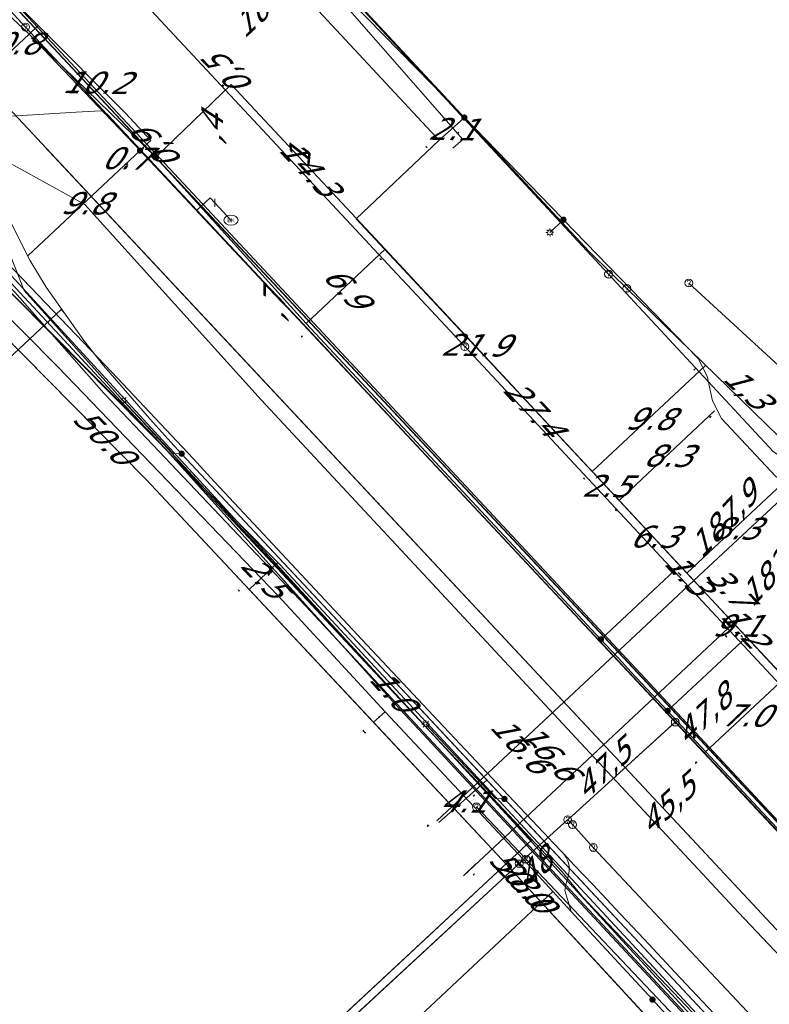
# Model space of a CAD drawing. Header units: metres. Extents: x 124576 to 133557, y 395865 to 402386.
# Tile 266 of 447: x 128855 to 128903, y 401704 to 401766. Entities that reach past the tile are written whole.
import ezdxf
from ezdxf.enums import TextEntityAlignment as Align

# ---------------------------------------------------------------- set-up
doc = ezdxf.new("R2010")
doc.units = ezdxf.units.M
doc.header["$MEASUREMENT"] = 0
for name, color, linetype, lineweight, true_color in [('LG_Datatransport_Blauw_Glas_Zuid', 3, 'Continuous', 13, 0x00ff00), ('LG_Datatransport_Bt_Nederland_NV', 3, 'Continuous', 13, 0x00ff00), ('LG_Datatransport_Eurofiber_Nederland_BV', 3, 'Continuous', 13, 0x00ff00), ('LG_Datatransport_KPN_BV', 3, 'Continuous', 13, 0x00ff00), ('LG_Datatransport_Tele2_Nederland_BV', 3, 'Continuous', 13, 0x00ff00), ('LG_Datatransport_Ziggo_BV', 3, 'Continuous', 13, 0x00ff00), ('LG_Gas_Hoge_Druk_Enexis_Netbeheer_BV', 7, 'Continuous', 13, 0xff9b00), ('LG_Laag_Spanning_Enexis_Netbeheer_BV', 7, 'Continuous', 13, 0x960000), ('LG_Midden_Spanning_Enexis_Netbeheer_BV', 7, 'Continuous', 13, 0xd20000), ('LG_Riool_Onder_Druk_New_Water_Business_Tilburg_BV', 5, 'Continuous', 13, 0x0000ff), ('LG_Riool_Vrij_Verval_Gemeente_Tilburg_Ruimtelijke_Uitvoering', 7, 'Continuous', 13, 0xca00a0), ('LG_unet-4_Brabant_Water', 5, 'Continuous', 13, 0x0000ff), ('LG_Water_Gemeente_Tilburg_Ruimtelijke_Uitvoering', 5, 'Continuous', 13, 0x0000ff)]:
    doc.layers.add(name, color=color, linetype=linetype, lineweight=lineweight, true_color=true_color)
for name, color, linetype, lineweight in [('LG_Datatransport_P_KPN_BV', 7, 'Continuous', 0), ('LG_Laag_Spanning_P_Enexis_Netbeheer_BV', 7, 'Continuous', 0), ('LG_Midden_Spanning_P_Enexis_Netbeheer_BV', 7, 'Continuous', 0), ('LG_n00003_Spitters_Electrotechniek_BV', 7, 'Continuous', 13), ('LG_overig_P_Gemeente_Tilburg_Ruimtelijke_Uitvoering', 7, 'Continuous', 0), ('LG_unet-4_P_Brabant_Water', 7, 'Continuous', 0), ('MV_Datatransport', 7, 'Continuous', 0), ('MV_Gas_Hoge_Druk', 7, 'Continuous', 0), ('MV_Gas_Hoge_Druk_pijl', 7, 'Continuous', 0), ('MV_Laag_Spanning', 7, 'Continuous', 0), ('MV_Laag_Spanning_lijn', 7, 'Continuous', 0), ('MV_Laag_Spanning_pijl', 7, 'Continuous', 0), ('MV_Midden_Spanning', 7, 'Continuous', 0), ('MV_Midden_Spanning_lijn', 7, 'Continuous', 0), ('MV_Midden_Spanning_pijl', 7, 'Continuous', 0), ('MV_unet-4', 7, 'Continuous', 0)]:
    doc.layers.add(name, color=color, linetype=linetype, lineweight=lineweight)
doc.styles.add('Klic_Annotatie', font='verdanai.ttf', dxfattribs={"oblique": 20, "height": 1.4})
doc.styles.add('Style-Arial', font='arial.ttf')

# ---------------------------------------------------------------- blocks, each defined once
blk = doc.blocks.new('Mof')
at = {"layer": 'LG_Laag_Spanning_P_Enexis_Netbeheer_BV'}
h = blk.add_hatch(color=256, dxfattribs=at)
edge = h.paths.add_edge_path()
edge.add_arc((0, 0), 2, 0, 360)
blk = doc.blocks.new('Mof_1')
at = {"layer": 'LG_Midden_Spanning_P_Enexis_Netbeheer_BV'}
h = blk.add_hatch(color=256, dxfattribs=at)
edge = h.paths.add_edge_path()
edge.add_arc((0, 0), 2, 0, 360)
blk = doc.blocks.new('Streetlight')
at = {"layer": 'LG_Laag_Spanning_P_Enexis_Netbeheer_BV'}
for p, q in [((-1.77, 1.77), (-1.06, 1.06)), ((0, 2.5), (0, 1.5)), ((1.77, 1.77), (1.06, 1.06)), ((-1.06, -1.06), (-1.77, -1.77)), ((0, -1.5), (0, -2.5)), ((1.06, -1.06), (1.77, -1.77))]:
    blk.add_line(p, q, dxfattribs=at)
at = {"layer": 'LG_Laag_Spanning_P_Enexis_Netbeheer_BV', "flags": 128}
for points in [[(-2.5, 0), (-1.5, 0)], [(1.5, 0), (2.5, 0)]]:
    blk.add_lwpolyline(points, dxfattribs=at)
at = {"layer": 'LG_Laag_Spanning_P_Enexis_Netbeheer_BV'}
blk.add_circle((0, 0), 1.5, dxfattribs=at)
blk = doc.blocks.new('m_pijl')
at = {"layer": 'MV_Laag_Spanning_pijl'}
blk.add_hatch(color=7, dxfattribs=at).paths.add_polyline_path([(-1, -0.33), (-1, 0), (-1, 0.33), (0, 0)])
at = {"layer": 'MV_Laag_Spanning_pijl', "flags": 128}
blk.add_lwpolyline([(-1, 0), (-1, 0.33), (0, 0), (-1, -0.33), (-1, 0)], close=True, dxfattribs=at)
blk = doc.blocks.new('m_pijl_1')
at = {"layer": 'MV_Midden_Spanning_pijl'}
blk.add_hatch(color=7, dxfattribs=at).paths.add_polyline_path([(-1, -0.33), (-1, 0), (-1, 0.33), (0, 0)])
at = {"layer": 'MV_Midden_Spanning_pijl', "flags": 128}
blk.add_lwpolyline([(-1, 0), (-1, 0.33), (0, 0), (-1, -0.33), (-1, 0)], close=True, dxfattribs=at)
blk = doc.blocks.new('m_pijl_3')
at = {"layer": 'MV_Gas_Hoge_Druk_pijl'}
blk.add_hatch(color=7, dxfattribs=at).paths.add_polyline_path([(-1, -0.33), (-1, 0), (-1, 0.33), (0, 0)])
at = {"layer": 'MV_Gas_Hoge_Druk_pijl', "flags": 128}
blk.add_lwpolyline([(-1, 0), (-1, 0.33), (0, 0), (-1, -0.33), (-1, 0)], close=True, dxfattribs=at)
blk = doc.blocks.new('FireHydrant')
at = {"layer": 'LG_unet-4_P_Brabant_Water'}
blk.add_ellipse((0, 0), major_axis=(4.45, 0), ratio=0.727642, dxfattribs=at)
at = {"layer": 'LG_unet-4_P_Brabant_Water', "style": 'Style-Arial'}
blk.add_text('BK', height=2.5, dxfattribs=at).set_placement((0, 0), align=Align.MIDDLE_CENTER)
blk = doc.blocks.new('Afsluiter_2')
at = {"layer": 'LG_unet-4_P_Brabant_Water'}
blk.add_line((0, -2.5), (0, 2.5), dxfattribs=at)
blk.add_solid([(-0.25, 2.5), (0.25, 2.5), (-0.25, -2.5), (0.25, -2.5)], dxfattribs=at)
blk = doc.blocks.new('Onbekend_1')
at = {"layer": 'LG_overig_P_Gemeente_Tilburg_Ruimtelijke_Uitvoering'}
blk.add_hatch(color=256, dxfattribs=at).paths.add_polyline_path([(-0.25, -1.07, -0.262633), (0.23, 0.15), (0.59, 0.47, 0.379827), (0.7, 1.26), (0.69, 1.26, 0.228508), (-0.03, 1.53), (-0.03, 1.52, 0.459053), (-0.82, 0.79), (-1.29, 0.85, -0.414214), (-0.08, 2, -0.243799), (1.09, 1.52, -0.379827), (0.9, 0.11), (0.54, -0.2, 0.262633), (0.23, -1.08), (-0.17, -1.07)])
blk.add_circle((0, 0), 2.5, dxfattribs=at)
at = {"layer": 'LG_overig_P_Gemeente_Tilburg_Ruimtelijke_Uitvoering', "extrusion": (0, 0, -1)}
blk.add_solid([(0.34, -2.06), (-0.21, -2.06), (0.34, -1.51), (-0.21, -1.51)], dxfattribs=at)
blk = doc.blocks.new('Onbekend_3')
at = {"layer": 'LG_Datatransport_P_KPN_BV'}
blk.add_hatch(color=256, dxfattribs=at).paths.add_polyline_path([(-0.25, -1.07, -0.262633), (0.23, 0.15), (0.59, 0.47, 0.379827), (0.7, 1.26), (0.69, 1.26, 0.228508), (-0.03, 1.53), (-0.03, 1.52, 0.459053), (-0.82, 0.79), (-1.29, 0.85, -0.414214), (-0.08, 2, -0.243799), (1.09, 1.52, -0.379827), (0.9, 0.11), (0.54, -0.2, 0.262633), (0.23, -1.08), (-0.17, -1.07)])
blk.add_circle((0, 0), 2.5, dxfattribs=at)
at = {"layer": 'LG_Datatransport_P_KPN_BV', "extrusion": (0, 0, -1)}
blk.add_solid([(0.34, -2.06), (-0.21, -2.06), (0.34, -1.51), (-0.21, -1.51)], dxfattribs=at)

msp = doc.modelspace()

# ---------------------------------------------------------------- linework, layer by layer
at = {"layer": 'LG_Datatransport_Blauw_Glas_Zuid', "flags": 128}
msp.add_lwpolyline([(128807.6, 401793.5), (128824, 401778.1), (128842.8, 401760.6), (128863.5, 401739.9), (128879, 401722.7), (128920.2, 401678.5)], dxfattribs=at)
at = {"layer": 'LG_Datatransport_Bt_Nederland_NV', "flags": 128}
msp.add_lwpolyline([(128807.13, 401794.25), (128809.87, 401791.49), (128820.45, 401781.96), (128832.5, 401770.61), (128845.98, 401757.76), (128854.84, 401748.86), (128860.49, 401742.45), (128873.27, 401728.99), (128900.8, 401699.47)], dxfattribs=at)
msp.add_lwpolyline([(128807.13, 401794.25), (128809.87, 401791.49), (128820.45, 401781.96), (128832.5, 401770.61), (128845.98, 401757.76), (128854.84, 401748.86), (128860.49, 401742.45), (128873.27, 401728.99), (128900.8, 401699.47)], dxfattribs=at)
at = {"layer": 'LG_Datatransport_Eurofiber_Nederland_BV'}
msp.add_line((128855.273, 401684.035), (128887.609, 401714.139), dxfattribs=at)
at = {"layer": 'LG_Datatransport_Eurofiber_Nederland_BV', "flags": 128}
for points in [[(128822.36, 401802.42), (128824.58, 401800.66), (128820.7, 401797.04), (128830.29, 401788.59), (128836.06, 401783.24), (128840.65, 401778.92), (128846.44, 401769.54), (128850.66, 401760.99), (128855.43, 401748.96), (128861.54, 401742.16), (128876.86, 401725.65), (128887.61, 401714.14), (128871.44, 401699.09), (128855.27, 401684.03), (128827.543, 401658.325)], [(128822.36, 401802.42), (128824.58, 401800.66), (128820.7, 401797.04), (128830.29, 401788.59), (128836.06, 401783.24), (128840.65, 401778.92), (128846.44, 401769.54), (128850.66, 401760.99), (128855.43, 401748.96), (128861.54, 401742.16), (128876.86, 401725.65), (128887.61, 401714.14), (128871.44, 401699.09), (128855.27, 401684.03), (128833.42, 401682.85)], [(128822.356, 401802.417), (128824.578, 401800.661), (128820.702, 401797.038), (128830.287, 401788.593), (128836.061, 401783.239), (128840.651, 401778.925), (128846.437, 401769.539), (128850.665, 401760.992), (128855.434, 401748.959), (128861.541, 401742.161), (128876.862, 401725.646), (128887.609, 401714.139)], [(128822.35, 401802.41), (128824.46, 401799.42), (128919.62, 401697.73)], [(128822.35, 401802.41), (128824.46, 401799.42), (128919.62, 401697.73)], [(128822.354, 401802.415), (128824.465, 401799.42), (128919.622, 401697.734)], [(128822.356, 401802.417), (128824.469, 401799.415), (128919.536, 401697.805)], [(128822.36, 401802.42), (128824.47, 401799.41), (128919.54, 401697.81)]]:
    msp.add_lwpolyline(points, dxfattribs=at)
at = {"layer": 'LG_Datatransport_KPN_BV'}
for p, q in [((128855.522, 401765.655), (128851.197, 401770.278)), ((128893.953, 401719.095), (128896.536, 401721.435)), ((128890.209, 401715.121), (128889.905, 401715.43)), ((128891.531, 401713.673), (128890.209, 401715.121)), ((128857.741, 401685.791), (128886.54, 401712.383))]:
    msp.add_line(p, q, dxfattribs=at)
at = {"layer": 'LG_Datatransport_KPN_BV', "flags": 128}
for points in [[(128737.887, 401886.229), (128737.887, 401886.229), (128740.083, 401888.334), (128740.444, 401888.588), (128740.826, 401888.809), (128741.226, 401888.995), (128741.641, 401889.146), (128742.067, 401889.259), (128742.502, 401889.335), (128742.942, 401889.372), (128743.383, 401889.37), (128743.823, 401889.33), (128744.817, 401889.154), (128745.793, 401888.895), (128746.744, 401888.553), (128747.662, 401888.132), (128748.541, 401887.635), (128749.374, 401887.064), (128762.203, 401874.651), (128775.179, 401861.284), (128879.089, 401750), (128879.409, 401749.658), (128883.376, 401745.408)], [(128780.098, 401870.413), (128788.155, 401861.896), (128798.909, 401850.528), (128815.617, 401832.5), (128832.896, 401813.855), (128867.08, 401777.365), (128892.496, 401750.001)], [(128893.656, 401749.101), (128892.733, 401750), (128891.265, 401751.432), (128849.907, 401795.781), (128842.005, 401804.253), (128815.617, 401832.5), (128788.155, 401861.896), (128780.151, 401870.463)], [(128896.729, 401721.609), (128870.617, 401749.521), (128870.168, 401750), (128855.522, 401765.655)], [(128892.496, 401750.001), (128902.944, 401738.753), (128907.352, 401735.754), (128913.738, 401731.409), (128915.411, 401730.269), (128972.591, 401669.387), (128977.334, 401664.338), (128999.998, 401640.206)], [(128893.656, 401749.101), (128907.352, 401735.754), (128907.939, 401735.182), (128943.653, 401699.998), (128972.591, 401669.387), (128977.198, 401664.514), (128977.334, 401664.338), (128977.914, 401663.583), (129000, 401639.921), (129012.031, 401627.032), (129038.575, 401599.134), (129050.182, 401586.935), (129050.207, 401586.908), (129040.124, 401577.351), (129032.656, 401570.272)], [(128883.376, 401745.408), (128905.984, 401721.197), (128932.806, 401692.419), (128936.169, 401688.81), (128966.367, 401656.411), (128967.869, 401654.799), (128995.96, 401624.659), (128999.634, 401620.717), (128999.915, 401620.414), (129000, 401620.322), (129028.125, 401590.148), (129033.154, 401584.795), (129037.005, 401580.696), (129039.571, 401577.944), (129040.124, 401577.351), (129041.262, 401576.131)], [(128896.729, 401721.609), (128889.905, 401715.43), (128889.902, 401715.428)], [(128896.729, 401721.609), (128913.708, 401703.461), (128915.425, 401701.625)], [(128887.253, 401712.928), (128887.202, 401712.982), (128884.113, 401716.241)], [(128889.902, 401715.428), (128887.202, 401712.982), (128886.826, 401712.642)], [(128891.531, 401713.673), (128908.755, 401695.333), (128917.221, 401686.319), (128921.337, 401681.936), (128928.232, 401688.238), (128932.806, 401692.419), (128933.174, 401692.756), (128934.92, 401691.023)], [(128886.826, 401712.642), (128886.54, 401712.383), (128857.741, 401685.791), (128855.547, 401683.745)], [(128923.797, 401692.83), (128917.221, 401686.319), (128914.776, 401683.898), (128906.211, 401692.933), (128887.253, 401712.928)]]:
    msp.add_lwpolyline(points, dxfattribs=at)
at = {"layer": 'LG_Datatransport_Tele2_Nederland_BV', "flags": 128}
msp.add_lwpolyline([(129000, 401612), (128975, 401638.3), (128971.6, 401640.7), (128965.7, 401643.7), (128960.9, 401645.5), (128955.6, 401646.8), (128950.6, 401649), (128930.1, 401670.4), (128928.7, 401674.2), (128928.1, 401676.9), (128926.5, 401684.4), (128925.4, 401687.3), (128923.5, 401692), (128922, 401693.6), (128920.2, 401697.3), (128916.3, 401701.1), (128915.8, 401701.9), (128870.9, 401750), (128853.9, 401768.2), (128791.8, 401834.7), (128757.4, 401871.2), (128752, 401876.3), (128744.683, 401881.286), (128743.7, 401882.6)], dxfattribs=at)
at = {"layer": 'LG_Datatransport_Ziggo_BV', "flags": 128}
for points in [[(128959.209, 401645.427), (128957.626, 401645.933), (128951.53, 401647.583), (128948.111, 401649.408), (128945.978, 401650.288), (128920.411, 401678.346), (128848.866, 401756.155), (128819.232, 401783.556), (128773.345, 401822.317), (128714.61, 401866.197), (128711.887, 401870.29), (128691.025, 401883.733), (128677.688, 401891.859), (128628.896, 401923.987), (128628.974, 401924.171), (128628.627, 401924.369), (128628.507, 401924.094), (128631.556, 401922.138), (128630.16, 401920.55), (128599.05, 401889.933), (128587.496, 401879.184), (128562.402, 401906.001), (128562.709, 401906.387)], [(128945.978, 401650.288), (128920.411, 401678.346), (128848.866, 401756.155), (128819.232, 401783.556), (128773.345, 401822.317), (128714.61, 401866.197), (128711.887, 401870.29), (128691.025, 401883.733), (128677.688, 401891.859), (128628.896, 401923.987)], [(128945.978, 401650.288), (128920.411, 401678.346), (128848.866, 401756.155), (128819.232, 401783.556), (128773.345, 401822.317), (128714.61, 401866.197), (128711.887, 401870.29), (128691.025, 401883.733), (128677.688, 401891.859), (128628.896, 401923.987)]]:
    msp.add_lwpolyline(points, dxfattribs=at)
at = {"layer": 'LG_Gas_Hoge_Druk_Enexis_Netbeheer_BV', "flags": 128}
msp.add_lwpolyline([(128905.429, 401695.232), (128871.66, 401731.587), (128871.383, 401731.876), (128836.331, 401767.206), (128836.041, 401767.482), (128799.132, 401800.756), (128798.827, 401801.015), (128760.606, 401831.608), (128760.288, 401831.85), (128728.508, 401854.788), (128728.175, 401855.008), (128712.86, 401864.269), (128712.552, 401864.518), (128709.274, 401868.024), (128709.229, 401868.073), (128708.941, 401868.35), (128705.001, 401871.778), (128703.274, 401873.315), (128687.656, 401884.202), (128677.236, 401891.465), (128675.263, 401892.674), (128641.841, 401913.154), (128630.561, 401920.074), (128629.546, 401920.697)], dxfattribs=at)
at = {"layer": 'LG_Laag_Spanning_Enexis_Netbeheer_BV'}
msp.add_line((128889.636, 401753.451), (128888.775, 401752.646), dxfattribs=at)
at = {"layer": 'LG_Laag_Spanning_Enexis_Netbeheer_BV', "flags": 128}
for points in [[(128740.909, 401880.912), (128741.617, 401881.038), (128742.684, 401880.322), (128746.215, 401877.951), (128749.745, 401875.58), (128776.933, 401855.897), (128777.001, 401855.848), (128792.964, 401844.291), (128806.642, 401831.511), (128815.378, 401823.348), (128828.034, 401812.833), (128835.134, 401806.798), (128848.914, 401795.083), (128862.767, 401780.941), (128883.354, 401759.925)], [(128729.682, 401866.195), (128729.709, 401866.178), (128745.11, 401855.811), (128755.84, 401848.589), (128760.532, 401845.179), (128768.11, 401839.849), (128773.824, 401835.829), (128788.762, 401824.519), (128790.718, 401822.955), (128806.385, 401810.421), (128812.555, 401805.093), (128818.882, 401799.63), (128822.342, 401796.573), (128833.322, 401786.264), (128833.867, 401785.752), (128838.998, 401780.935), (128855.744, 401765.212), (128862.781, 401757.831)], [(128883.354, 401759.925), (128862.767, 401780.941), (128848.914, 401795.083), (128835.134, 401806.798), (128828.034, 401812.833), (128815.378, 401823.348), (128806.642, 401831.511)], [(128838.998, 401780.935), (128839.001, 401780.818), (128838.998, 401780.697), (128842.429, 401776.67), (128843.619, 401775.068), (128845.643, 401771.922), (128846.673, 401770.209), (128848.575, 401766.819), (128849.48, 401765.038), (128850.599, 401762.594), (128851.178, 401761.33), (128851.971, 401759.495), (128853.779, 401755.059), (128854.608, 401753.241), (128855.797, 401750.892), (128856.825, 401749.183), (128859.223, 401745.792), (128860.456, 401744.221), (128863.403, 401740.833), (128864.742, 401739.349), (128865.421, 401738.624), (128885.893, 401716.745), (128900.268, 401701.384)], [(128838.998, 401780.935), (128855.744, 401765.212), (128862.781, 401757.831)], [(128927.093, 401715.563), (128912.225, 401731.51), (128911.218, 401732.309), (128910.968, 401732.452), (128904.089, 401736.402), (128903.081, 401737.201), (128899.67, 401740.856), (128899.09, 401741.967), (128898.752, 401743.545), (128898.171, 401744.655), (128889.636, 401753.451), (128889.549, 401753.541), (128883.354, 401759.925)], [(128927.093, 401715.563), (128912.225, 401731.51), (128911.218, 401732.309), (128910.968, 401732.452), (128904.089, 401736.402), (128903.081, 401737.201), (128899.67, 401740.856), (128899.09, 401741.967), (128898.752, 401743.545), (128898.171, 401744.655), (128889.636, 401753.451), (128889.549, 401753.541), (128883.354, 401759.925)], [(128862.781, 401757.831), (128895.397, 401723.065), (128919.416, 401697.462), (128931.625, 401684.39), (128948.3, 401666.536), (128960.265, 401653.726), (128976.254, 401636.607), (128985.542, 401626.662), (129018.744, 401591.115), (129019.936, 401589.838), (129022.774, 401586.806), (129039.734, 401568.684), (129044.593, 401563.492), (129045.036, 401563.018), (129059.53, 401547.532), (129080.748, 401524.86), (129104.063, 401499.949), (129111.536, 401492.013), (129112.227, 401491.235), (129112.917, 401490.457)], [(128976.254, 401636.607), (128960.265, 401653.726), (128948.3, 401666.536), (128931.625, 401684.39), (128919.416, 401697.462), (128895.397, 401723.065), (128862.781, 401757.831)], [(128854.608, 401753.241), (128855.797, 401750.892), (128856.825, 401749.183), (128859.223, 401745.792), (128860.456, 401744.221), (128863.403, 401740.833), (128864.742, 401739.349), (128865.421, 401738.624), (128885.893, 401716.745), (128900.268, 401701.384), (128865.421, 401738.624), (128885.893, 401716.745), (128900.268, 401701.384)], [(128865.421, 401738.624), (128864.856, 401738.642), (128861.72, 401741.993)], [(128885.893, 401716.745), (128885.329, 401716.763), (128880.914, 401721.481)]]:
    msp.add_lwpolyline(points, dxfattribs=at)
at = {"layer": 'LG_Midden_Spanning_Enexis_Netbeheer_BV'}
msp.add_line((128896.24, 401722.323), (129024.294, 401585.219), dxfattribs=at)
msp.add_line((128896.24, 401722.323), (129024.294, 401585.219), dxfattribs=at)
at = {"layer": 'LG_Midden_Spanning_Enexis_Netbeheer_BV', "flags": 128}
for points in [[(128722.99, 401868.517), (128723.66, 401868.471), (128726.491, 401868.175), (128727.112, 401867.947), (128729.466, 401866.341), (128755.84, 401848.589), (128760.532, 401845.179), (128773.824, 401835.829), (128788.762, 401824.519), (128806.385, 401810.421), (128818.882, 401799.63), (128822.342, 401796.573), (128855.744, 401765.212), (128863.791, 401757.416)], [(128722.99, 401868.517), (128723.66, 401868.471), (128726.491, 401868.175), (128727.112, 401867.947), (128729.466, 401866.341), (128755.84, 401848.589), (128760.532, 401845.179), (128773.824, 401835.829), (128788.762, 401824.519), (128806.385, 401810.421), (128818.882, 401799.63), (128822.342, 401796.573), (128855.744, 401765.212), (128863.791, 401757.416)], [(128723.266, 401854.371), (128726.097, 401854.448), (128726.889, 401854.157), (128727.385, 401853.794), (128727.561, 401853.669), (128739.712, 401845.077), (128758.733, 401831.152), (128777.36, 401816.707), (128780.189, 401814.461), (128806.833, 401792.244), (128811.206, 401788.246), (128825.251, 401775.974), (128840.187, 401761.642), (128843.539, 401758.263), (128844.061, 401757.736), (128857.557, 401744.13), (128871.552, 401729.613), (128878.333, 401722.273), (128887.376, 401712.605), (128888.964, 401710.883), (128890.13, 401709.618), (128891.298, 401708.351), (128895.283, 401704.026), (128896.35, 401702.868)], [(128726.097, 401854.448), (128726.889, 401854.157), (128727.385, 401853.794), (128727.561, 401853.669), (128739.712, 401845.077), (128758.733, 401831.152), (128777.36, 401816.707), (128780.189, 401814.461), (128806.833, 401792.244), (128811.206, 401788.246), (128825.251, 401775.974), (128840.187, 401761.642), (128843.539, 401758.263), (128844.061, 401757.736), (128857.557, 401744.13), (128871.552, 401729.613), (128878.333, 401722.273), (128887.376, 401712.605), (128888.964, 401710.883), (128890.13, 401709.618), (128891.298, 401708.351), (128895.283, 401704.026), (128896.35, 401702.868)], [(128806.833, 401792.244), (128811.206, 401788.246), (128825.251, 401775.974), (128840.187, 401761.642), (128843.539, 401758.263), (128844.061, 401757.736), (128857.557, 401744.13), (128871.552, 401729.613), (128878.333, 401722.273), (128887.376, 401712.605), (128888.964, 401710.883), (128890.13, 401709.618), (128891.298, 401708.351), (128895.283, 401704.026), (128896.35, 401702.868)], [(128806.833, 401792.244), (128811.206, 401788.246), (128825.251, 401775.974), (128840.187, 401761.642), (128843.539, 401758.263), (128844.061, 401757.736), (128857.557, 401744.13), (128871.552, 401729.613), (128878.333, 401722.273), (128887.376, 401712.605), (128888.964, 401710.883), (128890.13, 401709.618), (128891.298, 401708.351), (128895.283, 401704.026), (128896.35, 401702.868)], [(128806.833, 401792.244), (128811.206, 401788.246), (128825.251, 401775.974), (128840.187, 401761.642), (128843.539, 401758.263), (128844.061, 401757.736), (128857.557, 401744.13), (128871.552, 401729.613), (128878.333, 401722.273), (128887.376, 401712.605), (128888.964, 401710.883), (128890.13, 401709.618), (128891.298, 401708.351), (128895.283, 401704.026), (128896.35, 401702.868)], [(128806.833, 401792.244), (128811.206, 401788.246), (128825.251, 401775.974), (128840.187, 401761.642), (128843.539, 401758.263), (128844.061, 401757.736), (128857.557, 401744.13), (128871.552, 401729.613), (128878.333, 401722.273), (128887.376, 401712.605), (128888.964, 401710.883), (128890.13, 401709.618), (128891.298, 401708.351), (128895.283, 401704.026), (128896.35, 401702.868)], [(128825.251, 401775.974), (128840.187, 401761.642), (128843.539, 401758.263), (128844.061, 401757.736), (128857.557, 401744.13), (128871.552, 401729.613), (128878.333, 401722.273), (128887.376, 401712.605), (128888.964, 401710.883), (128890.13, 401709.618), (128891.298, 401708.351), (128895.283, 401704.026)], [(128825.251, 401775.974), (128840.187, 401761.642), (128843.539, 401758.263), (128844.061, 401757.736), (128857.557, 401744.13), (128871.552, 401729.613), (128878.333, 401722.273), (128887.376, 401712.605), (128888.964, 401710.883), (128890.13, 401709.618), (128891.298, 401708.351), (128895.283, 401704.026)], [(128825.251, 401775.974), (128840.187, 401761.642), (128843.539, 401758.263), (128844.061, 401757.736), (128857.557, 401744.13), (128871.552, 401729.613), (128878.333, 401722.273), (128887.376, 401712.605), (128888.964, 401710.883), (128890.13, 401709.618), (128891.298, 401708.351), (128895.283, 401704.026)], [(128825.251, 401775.974), (128840.187, 401761.642), (128843.539, 401758.263), (128844.061, 401757.736), (128857.557, 401744.13), (128871.552, 401729.613), (128878.333, 401722.273), (128887.376, 401712.605), (128888.964, 401710.883), (128890.13, 401709.618)], [(128863.791, 401757.416), (128873.307, 401746.877), (128892.007, 401726.855)], [(128863.791, 401757.416), (128873.307, 401746.877), (128892.007, 401726.855)], [(128853.908, 401751.19), (128858.715, 401746.166), (128860.993, 401743.785), (128862.369, 401742.333), (128866.145, 401738.308), (128867.512, 401736.849), (128870.906, 401733.217), (128876.855, 401726.851), (128881.709, 401721.666), (128883.08, 401720.21), (128886.132, 401716.986), (128888.761, 401714.208), (128888.951, 401714.007), (128889.638, 401713.281), (128889.805, 401713.036), (128889.896, 401712.866), (128889.957, 401712.684), (128889.959, 401712.676), (128889.994, 401712.476), (128889.996, 401712.445), (128889.995, 401712.183), (128889.994, 401712.178), (128889.946, 401711.915), (128889.781, 401711.298), (128889.726, 401710.932), (128890.13, 401709.618), (128891.298, 401708.351), (128895.283, 401704.026), (128896.35, 401702.868)], [(128853.908, 401751.19), (128858.715, 401746.166), (128860.993, 401743.785), (128862.369, 401742.333), (128866.145, 401738.308), (128867.512, 401736.849), (128870.906, 401733.217), (128876.855, 401726.851), (128881.709, 401721.666), (128883.08, 401720.21), (128886.132, 401716.986), (128888.761, 401714.208), (128888.951, 401714.007), (128889.638, 401713.281), (128889.805, 401713.036), (128889.896, 401712.866), (128889.957, 401712.684), (128889.959, 401712.676), (128889.994, 401712.476), (128889.996, 401712.445), (128889.995, 401712.183), (128889.994, 401712.178), (128889.946, 401711.915), (128889.781, 401711.298), (128889.726, 401710.932), (128890.13, 401709.618), (128891.298, 401708.351), (128895.283, 401704.026), (128896.35, 401702.868)], [(128853.908, 401751.19), (128858.715, 401746.166), (128860.993, 401743.785), (128862.369, 401742.333), (128866.145, 401738.308), (128867.512, 401736.849), (128870.906, 401733.217), (128876.855, 401726.851), (128881.709, 401721.666), (128883.08, 401720.21), (128886.132, 401716.986), (128888.761, 401714.208), (128888.951, 401714.007), (128889.638, 401713.281), (128889.805, 401713.036), (128889.896, 401712.866), (128889.957, 401712.684), (128889.959, 401712.676), (128889.994, 401712.476), (128889.996, 401712.445), (128889.995, 401712.183), (128889.994, 401712.178), (128889.946, 401711.915), (128889.781, 401711.298), (128889.726, 401710.932), (128890.13, 401709.618), (128891.298, 401708.351), (128895.283, 401704.026), (128896.35, 401702.868)], [(128899.179, 401703.144), (128896.726, 401705.751), (128894.75, 401707.85), (128893.231, 401709.464), (128891.492, 401711.312), (128890.323, 401712.553), (128889.638, 401713.281), (128888.951, 401714.007), (128888.761, 401714.208), (128886.132, 401716.986), (128883.08, 401720.21), (128881.709, 401721.666), (128876.855, 401726.851), (128870.906, 401733.217), (128867.512, 401736.849), (128866.145, 401738.308), (128862.369, 401742.333), (128860.993, 401743.785), (128858.715, 401746.166), (128853.908, 401751.19)], [(128899.179, 401703.144), (128896.726, 401705.751), (128894.75, 401707.85), (128893.231, 401709.464), (128891.492, 401711.312), (128890.323, 401712.553), (128889.638, 401713.281), (128888.951, 401714.007), (128888.761, 401714.208), (128886.132, 401716.986), (128883.08, 401720.21), (128881.709, 401721.666), (128876.855, 401726.851), (128870.906, 401733.217), (128867.512, 401736.849), (128866.145, 401738.308), (128862.369, 401742.333), (128860.993, 401743.785), (128858.715, 401746.166), (128853.908, 401751.19)], [(128899.179, 401703.144), (128896.726, 401705.751), (128894.75, 401707.85), (128893.231, 401709.464), (128891.492, 401711.312), (128890.323, 401712.553), (128889.638, 401713.281), (128888.951, 401714.007), (128888.761, 401714.208), (128886.132, 401716.986), (128883.08, 401720.21), (128881.709, 401721.666), (128876.855, 401726.851), (128870.906, 401733.217), (128867.512, 401736.849), (128866.145, 401738.308), (128862.369, 401742.333), (128860.993, 401743.785), (128858.715, 401746.166), (128853.908, 401751.19)], [(128853.908, 401751.19), (128858.715, 401746.166), (128860.993, 401743.785), (128862.369, 401742.333), (128866.145, 401738.308), (128867.512, 401736.849), (128870.906, 401733.217), (128876.855, 401726.851), (128881.709, 401721.666), (128883.08, 401720.21), (128886.132, 401716.986), (128888.761, 401714.208), (128888.951, 401714.007), (128889.638, 401713.281)], [(128892.007, 401726.855), (128893.374, 401725.391), (128893.92, 401724.807), (128896.24, 401722.323)], [(128892.007, 401726.855), (128893.374, 401725.391), (128893.92, 401724.807), (128896.24, 401722.323)], [(128889.638, 401713.281), (128890.323, 401712.553), (128891.492, 401711.312), (128893.231, 401709.464), (128894.75, 401707.85), (128896.726, 401705.751), (128899.179, 401703.144), (128900.537, 401701.676), (128904.846, 401696.934)], [(128889.638, 401713.281), (128889.805, 401713.036), (128889.896, 401712.866), (128889.957, 401712.684), (128889.959, 401712.676), (128889.994, 401712.476), (128889.996, 401712.445), (128889.995, 401712.183), (128889.994, 401712.178), (128889.946, 401711.915), (128889.781, 401711.298), (128889.726, 401710.932), (128890.13, 401709.618)], [(128890.13, 401709.618), (128891.298, 401708.351), (128895.283, 401704.026)], [(128895.283, 401704.026), (128896.35, 401702.868), (128896.548, 401702.654)]]:
    msp.add_lwpolyline(points, dxfattribs=at)
at = {"layer": 'LG_n00003_Spitters_Electrotechniek_BV'}
for p, q in [((128861.561, 401741.96), (128848.764, 401755.681)), ((128848.764, 401755.681), (128861.561, 401741.96)), ((128861.561, 401741.96), (128848.764, 401755.681)), ((128880.787, 401721.437), (128861.561, 401741.96)), ((128861.561, 401741.96), (128880.787, 401721.437)), ((128880.787, 401721.437), (128861.561, 401741.96)), ((128889.559, 401712.129), (128880.787, 401721.437)), ((128880.787, 401721.437), (128889.559, 401712.129)), ((128889.559, 401712.129), (128880.787, 401721.437)), ((128890.842, 401710.544), (128889.559, 401712.129)), ((128889.559, 401712.129), (128890.842, 401710.544)), ((128890.842, 401710.544), (128889.559, 401712.129)), ((128899.774, 401701.167), (128890.842, 401710.544)), ((128890.842, 401710.544), (128899.774, 401701.167)), ((128899.774, 401701.167), (128890.842, 401710.544))]:
    msp.add_line(p, q, dxfattribs=at)
at = {"layer": 'LG_Riool_Onder_Druk_New_Water_Business_Tilburg_BV', "flags": 128}
msp.add_lwpolyline([(128924.751, 401683.924), (128918.313, 401691.017), (128900.728, 401709.541), (128870.467, 401742.036), (128859.283, 401754.409), (128852.511, 401758.134), (128850.234, 401760.069), (128847.837, 401764.452), (128845.399, 401769.6), (128840.662, 401776.612), (128835.76, 401782.41), (128824.725, 401792.56), (128806.134, 401808.717), (128788.117, 401822.675), (128758.752, 401844.554), (128757.405, 401845.514), (128750.156, 401850.433), (128745.778, 401853.102), (128740.131, 401856.18), (128734.909, 401859.357), (128733.377, 401861.303)], dxfattribs=at)
at = {"layer": 'LG_Riool_Vrij_Verval_Gemeente_Tilburg_Ruimtelijke_Uitvoering'}
msp.add_line((128897.59, 401749.44), (128914.74, 401733.65), dxfattribs=at)
at = {"layer": 'LG_Riool_Vrij_Verval_Gemeente_Tilburg_Ruimtelijke_Uitvoering', "flags": 128}
msp.add_lwpolyline([(128872.226, 401771.138), (128883.261, 401758.534), (128882.625, 401757.977)], dxfattribs=at)
at = {"layer": 'LG_unet-4_Brabant_Water'}
for p, q in [((128858.73, 401760.26), (128859.9, 401760.33)), ((128860.71, 401760.12), (128866.39, 401754.05)), ((128867.53, 401754.52), (128868.55, 401753.42))]:
    msp.add_line(p, q, dxfattribs=at)
at = {"layer": 'LG_unet-4_Brabant_Water', "flags": 128}
for points in [[(128858.73, 401760.26), (128843.96, 401759.35), (128806.19, 401793.54)], [(128860.71, 401760.12), (128860.45, 401760.36), (128859.9, 401760.33)], [(128856.69, 401758.12), (128898.07, 401713.9), (128999.81, 401604.98)], [(128866.39, 401754.05), (128867.23, 401754.83), (128867.53, 401754.52)], [(128866.39, 401754.05), (128901.21, 401716.84), (128953.15, 401661.19)]]:
    msp.add_lwpolyline(points, dxfattribs=at)
at = {"layer": 'LG_Water_Gemeente_Tilburg_Ruimtelijke_Uitvoering', "flags": 128}
msp.add_lwpolyline([(128999.811, 401604.982), (128996.346, 401608.696), (128898.077, 401713.907), (128867.5, 401746.584), (128758.981, 401862.556)], dxfattribs=at)
at = {"layer": 'MV_Gas_Hoge_Druk_pijl'}
msp.add_line((128869.699, 401730.025), (128871.524, 401731.734), dxfattribs=at)
at = {"layer": 'MV_Gas_Hoge_Druk_pijl', "flags": 128}
for points in [[(128869.699, 401730.025), (128863.167, 401736.996), (128840.054, 401760.365), (128834.492, 401765.513)], [(128903.727, 401693.391), (128885.732, 401712.914), (128869.699, 401730.025)]]:
    msp.add_lwpolyline(points, dxfattribs=at)
at = {"layer": 'MV_Laag_Spanning_lijn'}
for p, q in [((128881.751, 401758.492), (128876.491, 401753.517)), ((128857.772, 401747.758), (128858.024, 401747.488)), ((128898.585, 401719.663), (128897.868, 401720.431))]:
    msp.add_line(p, q, dxfattribs=at)
at = {"layer": 'MV_Laag_Spanning_pijl'}
for p, q in [((128855.744, 401765.212), (128856.319, 401765.75)), ((128851.302, 401761.056), (128855.744, 401765.212)), ((128881.751, 401758.492), (128883.317, 401759.892)), ((128855.656, 401751.171), (128862.781, 401757.831)), ((128876.491, 401753.517), (128891.453, 401737.493)), ((128841.84, 401732.907), (128857.772, 401747.758)), ((128891.453, 401737.493), (128898.616, 401744.181)), ((128893.159, 401735.666), (128899.226, 401741.331)), ((128891.453, 401737.493), (128893.159, 401735.666)), ((128897.459, 401731.061), (128903.525, 401736.726)), ((128893.159, 401735.666), (128897.459, 401731.061)), ((128897.459, 401731.061), (128903.669, 401724.41)), ((128903.669, 401724.41), (128898.585, 401719.663)), ((128881.742, 401715.243), (128884.77, 401717.942))]:
    msp.add_line(p, q, dxfattribs=at)
at = {"layer": 'MV_Laag_Spanning_pijl', "flags": 128}
for points in [[(128846.793, 401794.128), (128847.948, 401793.051), (128859.733, 401781.522), (128871.222, 401769.783), (128881.253, 401759.026), (128881.751, 401758.492)], [(128856.319, 401765.75), (128847.021, 401775.055), (128839.797, 401781.792)], [(128863.471, 401758.476), (128861.869, 401760.196), (128856.321, 401765.748), (128856.319, 401765.75)], [(128862.781, 401757.831), (128863.326, 401758.341), (128863.471, 401758.476)]]:
    msp.add_lwpolyline(points, dxfattribs=at)
at = {"layer": 'MV_Midden_Spanning_lijn'}
for p, q in [((128897.903, 401730.583), (128942.866, 401772.576)), ((128863.791, 401757.416), (128868.56, 401762.029)), ((128892.007, 401726.855), (128897.018, 401731.535)), ((128897.903, 401730.583), (128892.894, 401725.905)), ((128895.418, 401723.203), (128900.43, 401727.879)), ((128892.007, 401726.855), (128892.421, 401727.241)), ((128901.247, 401727), (128896.24, 401722.323))]:
    msp.add_line(p, q, dxfattribs=at)
at = {"layer": 'MV_Midden_Spanning_pijl'}
for p, q in [((128878.332, 401751.576), (128868.56, 401762.029)), ((128878.332, 401751.576), (128873.307, 401746.877)), ((128897.018, 401731.535), (128878.332, 401751.576)), ((128897.904, 401730.584), (128897.018, 401731.535)), ((128897.903, 401730.583), (128900.429, 401727.88)), ((128900.43, 401727.879), (128901.249, 401727.002)), ((128892.894, 401725.905), (128881.609, 401715.364)), ((128877.593, 401721.6), (128878.333, 401722.273)), ((128857.596, 401681.553), (128888.964, 401710.883))]:
    msp.add_line(p, q, dxfattribs=at)
at = {"layer": 'MV_Midden_Spanning_pijl', "flags": 128}
for points in [[(128842.843, 401757.545), (128863.167, 401736.996), (128877.593, 401721.6)], [(128901.249, 401727.002), (128906.35, 401721.539), (128908.277, 401719.472), (128908.306, 401719.44)], [(128895.418, 401723.203), (128883.287, 401711.872), (128884.077, 401712.622)], [(128896.613, 401701.109), (128885.732, 401712.914), (128877.593, 401721.6)]]:
    msp.add_lwpolyline(points, dxfattribs=at)

# ---------------------------------------------------------------- block references
at = {"layer": 'LG_Datatransport_P_KPN_BV', "xscale": 0.1, "yscale": 0.1, "zscale": 0.1}
for p in [(128855.521, 401765.656), (128855.521, 401765.656), (128892.496, 401750.001), (128892.496, 401750.001), (128893.656, 401749.101), (128893.656, 401749.101), (128883.376, 401745.408), (128883.376, 401745.408), (128896.729, 401721.609), (128896.729, 401721.609), (128896.729, 401721.609), (128884.113, 401716.241), (128889.902, 401715.428), (128889.902, 401715.428), (128889.905, 401715.43), (128890.209, 401715.121), (128890.209, 401715.121), (128891.531, 401713.673), (128891.531, 401713.673), (128887.253, 401712.928), (128887.253, 401712.928), (128886.826, 401712.642), (128886.826, 401712.642)]:
    msp.add_blockref('Onbekend_3', p, dxfattribs=at)
at = {"layer": 'LG_Laag_Spanning_P_Enexis_Netbeheer_BV'}
for name, p, xscale, yscale, zscale, rotation in [('Mof', (128883.354, 401759.925), 0.1, 0.1, 0.1, 1), ('Mof', (128862.781, 401757.831), 0.1, 0.1, 0.1, 1), ('Streetlight', (128888.775, 401752.646), 0.1, 0.1, 0.1, 137), ('Streetlight', (128861.72, 401741.993), 0.09999999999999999, 0.09999999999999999, 0.09999999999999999, 227), ('Streetlight', (128880.914, 401721.481), 0.09999999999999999, 0.09999999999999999, 0.09999999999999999, 227)]:
    msp.add_blockref(name, p, dxfattribs=dict(at, xscale=xscale, yscale=yscale, zscale=zscale, rotation=rotation))
at = {"layer": 'LG_Laag_Spanning_P_Enexis_Netbeheer_BV', "xscale": 0.1, "yscale": 0.1, "zscale": 0.1}
for p in [(128889.636, 401753.451), (128865.421, 401738.624), (128885.893, 401716.745)]:
    msp.add_blockref('Mof', p, dxfattribs=at)
at = {"layer": 'LG_Midden_Spanning_P_Enexis_Netbeheer_BV', "xscale": 0.1, "yscale": 0.1, "zscale": 0.1}
for p, rotation in [((128863.791, 401757.416), 359), ((128892.007, 401726.855), 359), ((128896.24, 401722.323), 1), ((128895.283, 401704.026), 1), ((128895.283, 401704.026), 1), ((128895.283, 401704.026), 1)]:
    msp.add_blockref('Mof_1', p, dxfattribs=dict(at, rotation=rotation))
at = {"layer": 'LG_overig_P_Gemeente_Tilburg_Ruimtelijke_Uitvoering', "xscale": 0.1, "yscale": 0.1, "zscale": 0.1}
msp.add_blockref('Onbekend_1', (128897.59, 401749.44), dxfattribs=at)
at = {"layer": 'LG_unet-4_P_Brabant_Water', "xscale": 0.1, "yscale": 0.1, "zscale": 0.1}
for name, p in [('Afsluiter_2', (128867.53, 401754.52)), ('FireHydrant', (128868.55, 401753.42))]:
    msp.add_blockref(name, p, dxfattribs=at)
at = {"layer": 'MV_Gas_Hoge_Druk_pijl'}
for p, xscale, yscale, zscale, rotation in [((128871, 401731), 0.1, 0.1, 0.1, 43), ((128869, 401730), 0.09999999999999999, 0.09999999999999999, 0.09999999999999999, 133)]:
    msp.add_blockref('m_pijl_3', p, dxfattribs=dict(at, xscale=xscale, yscale=yscale, zscale=zscale, rotation=rotation))
at = {"layer": 'MV_Laag_Spanning_pijl', "xscale": 0.1, "yscale": 0.1, "zscale": 0.1}
for p, rotation in [((128856, 401765), 43), ((128856, 401765), 135), ((128883, 401759), 41), ((128881, 401758), 314), ((128863, 401758), 42), ((128862, 401757), 43), ((128857, 401747), 42), ((128898, 401744), 43), ((128899, 401741), 43), ((128891, 401737), 314), ((128893, 401735), 314), ((128897, 401731), 314), ((128898, 401719), 224), ((128884, 401717), 41)]:
    msp.add_blockref('m_pijl', p, dxfattribs=dict(at, rotation=rotation))
at = {"layer": 'MV_Midden_Spanning_pijl'}
for p, xscale, yscale, zscale, rotation in [((128868, 401762), 0.09999999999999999, 0.09999999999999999, 0.09999999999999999, 133), ((128878, 401751), 0.1, 0.1, 0.1, 132), ((128873, 401746), 0.1, 0.1, 0.1, 224), ((128897, 401731), 0.1, 0.1, 0.1, 132), ((128900, 401727), 0.1, 0.1, 0.1, 314), ((128901, 401727), 0.1, 0.1, 0.1, 314), ((128878, 401722), 0.1, 0.1, 0.1, 42), ((128877, 401721), 0.1, 0.1, 0.1, 314), ((128877, 401721), 0.09999999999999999, 0.09999999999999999, 0.09999999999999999, 133), ((128881, 401715), 0.1, 0.1, 0.1, 224), ((128884, 401712), 0.1, 0.1, 0.1, 43), ((128888, 401710), 0.1, 0.1, 0.1, 43)]:
    msp.add_blockref('m_pijl_1', p, dxfattribs=dict(at, xscale=xscale, yscale=yscale, zscale=zscale, rotation=rotation))

# ---------------------------------------------------------------- texts
at = {"layer": 'MV_Datatransport', "style": 'Klic_Annotatie', "oblique": 20}
for s, rotation, p in [('100', 43, (128870.218, 401766.607)), ('0,5', 134, (128868.585, 401762.546)), ('0,9', 133, (128864.066, 401757.84)), ('1,3', 317, (128901.219, 401742.833)), ('187,9', 46.9, (128899.721, 401734.359)), ('182,2', 47, (128902.93, 401731.275)), ('47,8', 43.1, (128898.448, 401721.985)), ('47,5', 43, (128892.069, 401718.555)), ('45,5', 43, (128896.168, 401716.331)), ('48', 43.1, (128887.746, 401712.278))]:
    msp.add_text(s, height=1.4, rotation=rotation, dxfattribs=at).set_placement(p, align=Align.MIDDLE_CENTER)
at = {"layer": 'MV_Gas_Hoge_Druk', "style": 'Klic_Annotatie', "oblique": 20}
for s, p in [('2.5', (128870.612, 401730.88)), ('50.0', (128886.783, 401711.773))]:
    msp.add_text(s, height=1.4, rotation=313, dxfattribs=at).set_placement(p, align=Align.MIDDLE_CENTER)
at = {"layer": 'MV_Laag_Spanning', "style": 'Klic_Annotatie', "oblique": 20}
for s, p in [('0.8', (128854.863, 401764.638)), ('10.2', (128859.926, 401762.141)), ('2.1', (128882.534, 401759.192)), ('0.7', (128861.806, 401757.343)), ('9.8', (128859.219, 401754.501)), ('21.9', (128883.972, 401745.505)), ('9.8', (128895.035, 401740.837)), ('8.3', (128896.192, 401738.498)), ('2.5', (128892.306, 401736.579)), ('8.3', (128900.492, 401733.894)), ('6.3', (128895.309, 401733.364)), ('9.1', (128900.564, 401727.735)), ('7.0', (128901.127, 401722.037)), ('4.1', (128883.256, 401716.593))]:
    msp.add_text(s, height=1.4, rotation=359, dxfattribs=at).set_placement(p, align=Align.MIDDLE_CENTER)
at = {"layer": 'MV_Midden_Spanning', "style": 'Klic_Annotatie', "oblique": 20}
for s, rotation, p in [('14.3', 313, (128873.446, 401756.803)), ('6.9', 313, (128875.82, 401749.227)), ('27.4', 313, (128887.675, 401741.556)), ('50.0', 315, (128860.423, 401739.77)), ('1.3', 313, (128897.461, 401731.06)), ('3.7', 313, (128900.107, 401730.259)), ('1.2', 313, (128901.056, 401727.711)), ('1.0', 312, (128878.742, 401723.689)), ('16.6', 313, (128886.828, 401720.239)), ('16.6', 313, (128888.629, 401719.785)), ('28.0', 313, (128887.139, 401711.388))]:
    msp.add_text(s, height=1.4, rotation=rotation, dxfattribs=at).set_placement(p, align=Align.MIDDLE_CENTER)
at = {"layer": 'MV_unet-4', "style": 'Klic_Annotatie', "oblique": 20}
for s, rotation, p in [(',4', 89.2, (128867.34, 401759.14)), ('1', 84.5, (128872.87, 401757.3)), (',7', 89.2, (128871.29, 401747.91))]:
    msp.add_text(s, height=1.4, rotation=rotation, dxfattribs=at).set_placement(p, align=Align.MIDDLE_CENTER)

doc.saveas('drawing.dxf')
